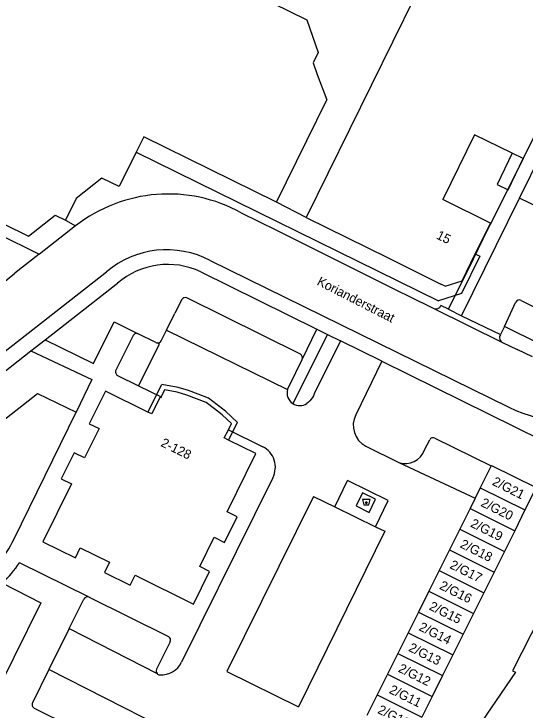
# Model space of a CAD drawing. Extents: x 194485 to 197793, y 468269 to 470822.
# Drawn here: x 196342.7 to 196408.9, y 470437.7 to 470528 of the extents above; entities that cross this region are included whole.
import ezdxf

# ---------------------------------------------------------------- set-up
doc = ezdxf.new("R2010")
doc.units = 0
for name, color, linetype in [('BGT grensvlak begroeid terreindeel', 7, 'Continuous'), ('BGT grensvlak gebouwinstallatie plus 1', 7, 'Continuous'), ('BGT grensvlak overig bouwwerk uitbreiding populatie', 7, 'Continuous'), ('BGT grensvlak pand op maaiveld', 7, 'Continuous'), ('BGT grensvlak pand op maaiveld LR', 7, 'Continuous'), ('BGT grensvlak wegdeel', 7, 'Continuous'), ('BGT puntobject bak afval apart plaats', 7, 'Continuous'), ('BGT tekst huisnummerreeks', 7, 'Continuous'), ('BGT tekst openbare ruimte label weg', 7, 'Continuous')]:
    doc.layers.add(name, color=color, linetype=linetype)

msp = doc.modelspace()

# ---------------------------------------------------------------- linework, layer by layer
at = {"layer": 'BGT grensvlak begroeid terreindeel'}
for points in [[(196329.984, 470466.485), (196345.717, 470478.793), (196350.721, 470476.405)], [(196415.743, 470459.393), (196407.311, 470442.838), (196407.708, 470442.649), (196391.915, 470419.524)], [(196341.201, 470454.222), (196346.136, 470451.666), (196339.121, 470437.471), (196345.597, 470427.44)]]:
    msp.add_lwpolyline(points, dxfattribs=at)
at = {"layer": 'BGT grensvlak gebouwinstallatie plus 1'}
for p, q in [((196358.524, 470510.119), (196397.701, 470490.811)), ((196400.719, 470491.79), (196397.701, 470490.811)), ((196360.041, 470476.4), (196361.846, 470479.99)), ((196370.497, 470472.768), (196371.675, 470475.049))]:
    msp.add_line(p, q, dxfattribs=at)
for points in [[(196402.492, 470496.907), (196403.091, 470496.612), (196400.719, 470491.79)], [(196371.675, 470475.049), (196370.091, 470476.513), (196369.034, 470477.341), (196367.895, 470478.183), (196366.571, 470478.721), (196365.294, 470479.196), (196363.971, 470479.588), (196361.846, 470479.99)]]:
    msp.add_lwpolyline(points, dxfattribs=at)
at = {"layer": 'BGT grensvlak overig bouwwerk uitbreiding populatie'}
msp.add_lwpolyline([(196407.285, 470509.968), (196405.308, 470505.936), (196406.729, 470505.24), (196408.705, 470509.272)], dxfattribs=at)
at = {"layer": 'BGT grensvlak pand op maaiveld'}
for p, q in [((196397.533, 470536.153), (196380.554, 470501.642)), ((196382.001, 470520.18), (196383.229, 470516.886)), ((196376.691, 470503.619), (196383.229, 470516.886)), ((196408.705, 470509.272), (196407.285, 470509.968)), ((196402.492, 470496.907), (196404.355, 470500.695)), ((196400.784, 470493.434), (196402.492, 470496.907)), ((196398.564, 470492.714), (196400.784, 470493.434)), ((196398.564, 470492.714), (196398.021, 470492.983)), ((196404.563, 470469.442), (196403.14, 470466.582)), ((196403.14, 470466.582), (196402.472, 470465.239)), ((196410.373, 470466.595), (196408.932, 470463.699)), ((196402.472, 470465.239), (196401.804, 470463.896)), ((196401.804, 470463.896), (196400.467, 470461.21)), ((196408.932, 470463.699), (196407.595, 470461.013)), ((196400.467, 470461.21), (196399.13, 470458.524)), ((196407.595, 470461.013), (196406.258, 470458.328)), ((196399.13, 470458.524), (196397.793, 470455.838)), ((196406.258, 470458.328), (196404.921, 470455.642)), ((196397.793, 470455.838), (196396.457, 470453.153)), ((196404.921, 470455.642), (196403.584, 470452.956)), ((196396.457, 470453.153), (196395.121, 470450.467)), ((196403.584, 470452.956), (196402.247, 470450.271)), ((196395.121, 470450.467), (196393.785, 470447.781)), ((196402.247, 470450.271), (196400.91, 470447.585)), ((196393.785, 470447.781), (196392.448, 470445.095)), ((196400.91, 470447.585), (196399.574, 470444.899)), ((196392.448, 470445.095), (196391.112, 470442.409)), ((196399.574, 470444.899), (196398.237, 470442.214)), ((196391.112, 470442.409), (196389.776, 470439.723)), ((196398.237, 470442.214), (196396.9, 470439.528)), ((196389.776, 470439.723), (196388.439, 470437.037)), ((196396.9, 470439.528), (196395.563, 470436.842))]:
    msp.add_line(p, q, dxfattribs=at)
for points in [[(196327.888, 470546.847), (196314.02, 470518.674), (196315.84, 470513.358), (196334.616, 470504.104), (196344.572, 470499.198), (196348.019, 470501.926), (196349.36, 470501.269)], [(196427.223, 470542.848), (196425.641, 470543.627), (196423.625, 470539.663), (196419.287, 470530.858), (196408.705, 470509.272)], [(196358.593, 470538.126), (196380.625, 470527.268), (196382.099, 470523.058), (196381.448, 470521.707), (196382.001, 470520.18)], [(196407.285, 470509.968), (196402.396, 470512.364), (196398.263, 470503.962)], [(196376.691, 470503.619), (196359.498, 470512.092), (196358.524, 470510.119)], [(196358.524, 470510.119), (196356.313, 470505.638), (196354.053, 470506.734), (196350.75, 470504.079), (196349.36, 470501.269)], [(196404.355, 470500.695), (196404.462, 470500.913), (196398.263, 470503.962)], [(196380.554, 470501.642), (196391.194, 470496.39), (196398.021, 470492.983)], [(196360.041, 470476.4), (196354.524, 470479.123), (196352.435, 470474.891), (196353.735, 470474.249), (196351.831, 470470.461), (196350.486, 470471.124), (196348.808, 470467.737), (196350.116, 470467.089), (196346.401, 470459.589), (196350.64, 470457.49), (196351.272, 470458.796), (196355.071, 470456.914), (196354.41, 470455.579), (196357.745, 470453.927), (196358.389, 470455.227), (196365.934, 470451.49), (196368.03, 470455.719), (196366.749, 470456.354), (196368.632, 470460.153), (196369.96, 470459.473), (196371.615, 470462.827), (196370.323, 470463.464), (196374.048, 470471.015), (196370.497, 470472.768)], [(196370.473, 470474.095), (196370.895, 470474.912), (196369.682, 470476.033), (196368.652, 470476.839), (196367.584, 470477.629), (196366.342, 470478.134), (196365.095, 470478.598), (196363.822, 470478.975), (196362.196, 470479.282), (196361.744, 470478.384)], [(196361.744, 470478.384), (196361.667, 470478.231), (196361.577, 470478.275), (196360.532, 470476.158), (196360.041, 470476.4)], [(196370.497, 470472.768), (196369.932, 470473.047), (196370.473, 470474.095)], [(196404.563, 470469.442), (196404.581, 470469.477), (196410.373, 470466.595)]]:
    msp.add_lwpolyline(points, dxfattribs=at)
at = {"layer": 'BGT grensvlak pand op maaiveld LR'}
for p, q in [((196403.14, 470466.582), (196408.932, 470463.699)), ((196401.804, 470463.896), (196407.595, 470461.013)), ((196400.467, 470461.21), (196406.258, 470458.328)), ((196399.13, 470458.524), (196404.921, 470455.642)), ((196397.793, 470455.838), (196403.584, 470452.956)), ((196396.457, 470453.153), (196402.247, 470450.271)), ((196395.121, 470450.467), (196400.91, 470447.585)), ((196393.785, 470447.781), (196399.574, 470444.899)), ((196392.448, 470445.095), (196398.237, 470442.214)), ((196391.112, 470442.409), (196396.9, 470439.528)), ((196389.776, 470439.723), (196395.563, 470436.842))]:
    msp.add_line(p, q, dxfattribs=at)
at = {"layer": 'BGT grensvlak wegdeel'}
for p, q in [((196408.207, 470504.159), (196427.223, 470542.848)), ((196408.705, 470509.272), (196404.41, 470500.668)), ((196400.709, 470488.903), (196408.207, 470504.159)), ((196380.554, 470501.642), (196376.691, 470503.619)), ((196349.36, 470501.269), (196350.661, 470500.547)), ((196337.099, 470501.258), (196345.959, 470496.867)), ((196404.355, 470500.695), (196404.41, 470500.668)), ((196345.959, 470496.867), (196342.804, 470494.398)), ((196368.13, 470496.057), (196406.824, 470477.041)), ((196326.451, 470472.534), (196354.655, 470494.602)), ((196336.848, 470489.614), (196342.804, 470494.398)), ((196366.901, 470494.59), (196381.962, 470487.151)), ((196346.706, 470485.771), (196356.083, 470493.107)), ((196393.858, 470491.415), (196397.113, 470489.824)), ((196364.425, 470490.983), (196363.528, 470489.248)), ((196379.809, 470483.89), (196365.091, 470491.201)), ((196408.449, 470490.884), (196411.804, 470489.185)), ((196397.113, 470489.824), (196406.028, 470485.434)), ((196399.02, 470489.73), (196398.027, 470490.215)), ((196399.02, 470489.73), (196400.709, 470488.903)), ((196362.435, 470487.038), (196363.528, 470489.248)), ((196400.709, 470488.903), (196405.738, 470486.439)), ((196361.747, 470485.646), (196362.435, 470487.038)), ((196362.435, 470487.038), (196378.128, 470479.337)), ((196380.037, 470483.226), (196381.962, 470487.151)), ((196381.962, 470487.151), (196383.342, 470486.47)), ((196406.258, 470487.496), (196405.738, 470486.439)), ((196410.878, 470485.22), (196406.258, 470487.496)), ((196358.117, 470486.325), (196355.886, 470481.821)), ((196361.078, 470485.419), (196358.787, 470486.552)), ((196383.342, 470486.47), (196378.841, 470477.496)), ((196383.342, 470486.47), (196385.001, 470485.65)), ((196344.873, 470484.337), (196346.706, 470485.771)), ((196390.39, 470482.989), (196385.001, 470485.65)), ((196406.028, 470485.434), (196407.898, 470484.512)), ((196326.777, 470470.233), (196344.873, 470484.337)), ((196409.923, 470483.554), (196407.898, 470484.512)), ((196390.39, 470482.989), (196386.989, 470476.059)), ((196390.39, 470482.989), (196421.304, 470467.721)), ((196356.113, 470481.15), (196358.818, 470479.821)), ((196358.818, 470479.821), (196361.744, 470478.384)), ((196342.665, 470459.879), (196350.721, 470476.405)), ((196370.473, 470474.095), (196374.923, 470471.909)), ((196395.916, 470471.496), (196396.576, 470472.8)), ((196397.242, 470473.023), (196404.563, 470469.442)), ((196388.29, 470471.969), (196392.569, 470469.87)), ((196392.569, 470469.87), (196402.472, 470465.239)), ((196376.235, 470467.877), (196364.409, 470443.969)), ((196384.26, 470464.118), (196385.923, 470467.508)), ((196381.524, 470465.461), (196384.26, 470464.118)), ((196384.26, 470464.118), (196389.548, 470461.524)), ((196390.737, 470460.94), (196379.559, 470438.156)), ((196389.548, 470461.524), (196390.737, 470460.94)), ((196352.414, 470452.378), (196343.389, 470456.851)), ((196349.844, 470448.314), (196351.745, 470452.151)), ((196352.414, 470452.378), (196362.698, 470447.28)), ((196349.844, 470448.314), (196347.207, 470442.991)), ((196349.844, 470448.314), (196361.221, 470442.494)), ((196362.924, 470446.611), (196361.159, 470443.033)), ((196347.207, 470442.991), (196345.071, 470438.68)), ((196369.072, 470431.907), (196347.207, 470442.991)), ((196345.297, 470438.011), (196366.79, 470427.32))]:
    msp.add_line(p, q, dxfattribs=at)
for points in [[(196429.509, 470541.755), (196429.93, 470541.555), (196410.9, 470502.836), (196408.207, 470504.159)], [(196372.144, 470502.238), (196376.701, 470500), (196392.426, 470492.131), (196393.858, 470491.415)], [(196350.661, 470500.547), (196345.99, 470496.891), (196345.959, 470496.867)], [(196399.02, 470489.73), (196402.249, 470496.283), (196403.521, 470498.865), (196404.41, 470500.668)], [(196406.258, 470487.496), (196407.044, 470489.172), (196407.705, 470490.631)], [(196346.706, 470485.771), (196353.002, 470482.678), (196355.648, 470488.104), (196358.787, 470486.552)], [(196358.818, 470479.821), (196361.523, 470485.2), (196361.241, 470485.371)], [(196385.001, 470485.65), (196381.596, 470478.745), (196381.49, 470478.506), (196381.363, 470478.277), (196381.215, 470478.061), (196381.048, 470477.859), (196380.864, 470477.674), (196380.662, 470477.507)], [(196344.873, 470484.337), (196352.773, 470480.613), (196350.721, 470476.405)], [(196378.128, 470479.337), (196379.203, 470481.513), (196380.037, 470483.226)], [(196389.548, 470461.524), (196391.211, 470464.913), (196385.923, 470467.508)], [(196381.524, 470465.461), (196370.266, 470442.766), (196379.559, 470438.156)], [(196389.562, 470465.091), (196387.857, 470465.928), (196387.02, 470464.222), (196388.725, 470463.385), (196389.562, 470465.091)]]:
    msp.add_lwpolyline(points, dxfattribs=at)
for centre, radius, start, end in [((196362.681, 470485.145), 19.538, 61.03143, 127.9699), ((196362.477, 470485.286), 12.164, 62.30829, 130.01729), ((196362.633, 470485.527), 10.017, 64.78039, 130.83124), ((196364.869, 470490.753), 0.5, 63.65144, 152.59793), ((196408.206, 470490.377), 0.562, 64.42393, 153.13766), ((196397.372, 470490.483), 0.708, 248.56193, 337.75957), ((196358.566, 470486.101), 0.502, 63.95925, 153.47412), ((196406.357, 470486.073), 0.719, 149.43961, 242.75214), ((196415.421, 470494.597), 19.548, 243.90971, 333.69298), ((196361.296, 470485.858), 0.49, 243.60718, 263.57568), ((196361.3, 470485.865), 0.498, 263.17972, 333.86652), ((196379.588, 470483.443), 0.499, 334.19824, 63.70398), ((196356.333, 470481.598), 0.499, 153.50875, 243.87271), ((196379.742, 470478.904), 1.671, 164.96956, 237.37216), ((196379.743, 470478.905), 1.673, 237.36809, 303.32411), ((196389.745, 470474.684), 3.08, 153.48627, 241.80473), ((196397.022, 470472.574), 0.5, 63.90773, 153.11695), ((196373.569, 470469.239), 2.994, 332.93546, 63.11398), ((196393.425, 470472.366), 2.638, 251.06748, 340.75424), ((196329.185, 470466.449), 14.996, 305.89417, 334.01545), ((196329.196, 470466.438), 17.128, 314.5005, 325.96128), ((196352.194, 470451.927), 0.502, 63.97591, 153.50951), ((196362.474, 470446.832), 0.501, 333.83864, 63.49311), ((196361.757, 470445.254), 2.947, 266.50693, 334.15678), ((196361.61, 470442.812), 0.502, 153.86789, 219.25565), ((196361.608, 470442.812), 0.501, 219.41601, 266.42849), ((196345.517, 470438.458), 0.499, 153.57605, 243.7557)]:
    msp.add_arc(centre, radius, start, end, dxfattribs=at)
at = {"layer": 'BGT puntobject bak afval apart plaats'}
msp.add_lwpolyline([(196388.697, 470464.385), (196388.872, 470465.06), (196387.872, 470465.06), (196388.047, 470464.385)], close=True, dxfattribs=at)
msp.add_circle((196388.372, 470464.66), 0.1, dxfattribs=at)
for start, end in [(0, 180), (180, 0)]:
    msp.add_arc((196388.372, 470464.66), 0.1, start, end, dxfattribs=at)

# ---------------------------------------------------------------- texts
at = {"layer": 'BGT tekst huisnummerreeks'}
for s, rotation, p in [('15', 334.2, (196397.335, 470498.939)), ('2-128', 333.7, (196361.611, 470472.026)), ('2/G21', 333.5, (196404.584, 470467.001)), ('2/G20', 333.6, (196403.092, 470464.257)), ('2/G19', 333.5, (196401.753, 470461.577)), ('2/G18', 333.5, (196400.416, 470458.891)), ('2/G17', 333.5, (196399.08, 470456.205)), ('2/G16', 333.5, (196397.743, 470453.519)), ('2/G15', 333.6, (196396.402, 470450.832)), ('2/G14', 333.6, (196395.073, 470448.143)), ('2/G13', 333.5, (196393.734, 470445.462)), ('2/G12', 333.6, (196392.402, 470442.769)), ('2/G11', 333.6, (196391.22, 470440.006)), ('2/G10', 333.5, (196389.726, 470437.404))]:
    msp.add_text(s, height=1.2, rotation=rotation, dxfattribs=at).set_placement(p)
at = {"layer": 'BGT tekst openbare ruimte label weg'}
msp.add_text('Korianderstraat', height=1.2, rotation=333, dxfattribs=at).set_placement((196381.861, 470492.956))

doc.saveas('drawing.dxf')
